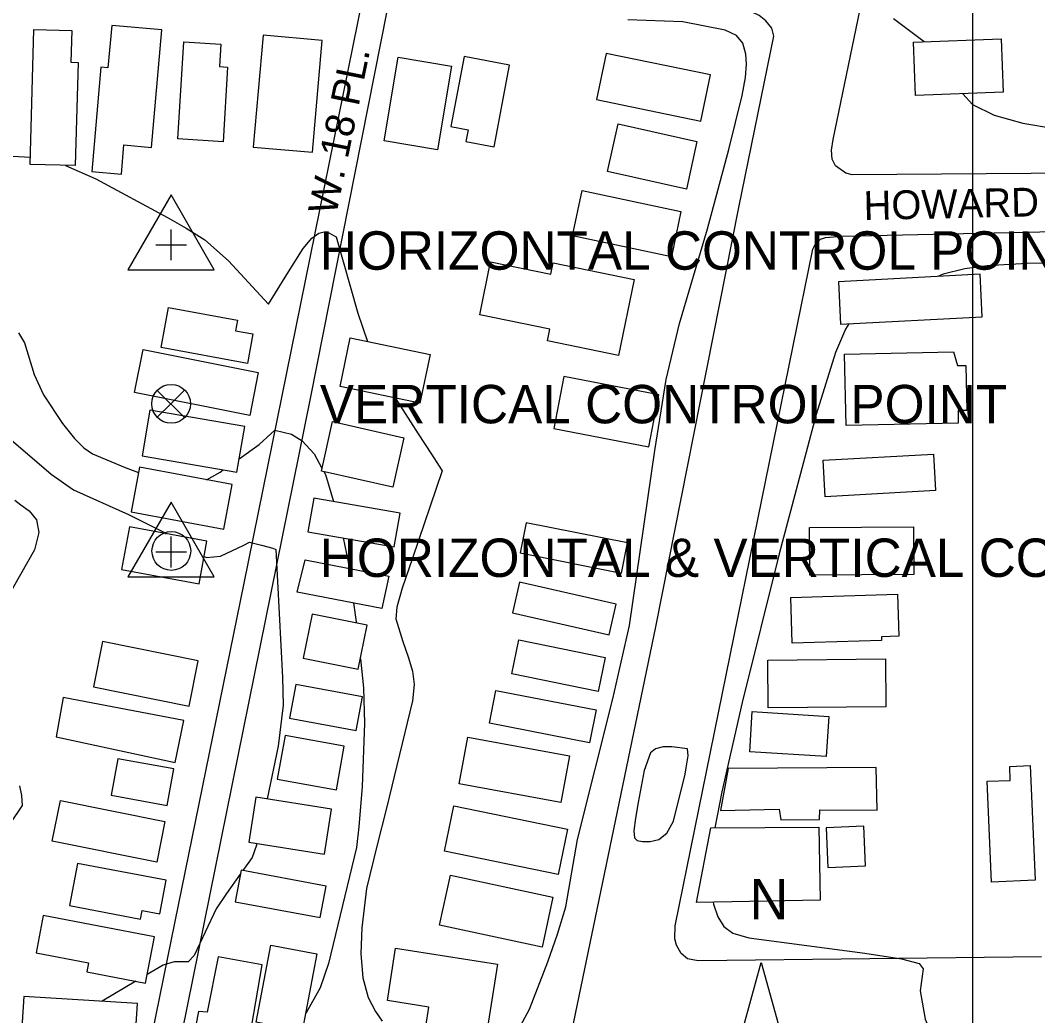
# Model space of a CAD drawing. Extents: x 79600 to 91800, y 75600 to 84400.
# Drawn here: x 85504 to 86034, y 81392 to 81910 of the extents above; entities that cross this region are included whole.
import ezdxf

# ---------------------------------------------------------------- set-up
doc = ezdxf.new("R2010")
doc.units = 0
for name, color, linetype in [('084-085$0$TI_HOR', 7, 'Continuous'), ('084-085$0$TI_NORTHA', 7, 'Continuous'), ('084-085$0$TI_VER', 7, 'Continuous'), ('084-090$0$BLDG', 7, 'Continuous'), ('084-090$0$GRID', 7, 'Continuous'), ('084-090$0$INTER', 7, 'Continuous'), ('084-090$0$ROAD', 7, 'Continuous'), ('084-090$0$ROAD-NAME', 7, 'Continuous')]:
    doc.layers.add(name, color=color, linetype=linetype)

msp = doc.modelspace()

# ---------------------------------------------------------------- linework, layer by layer
at = {"layer": '084-085$0$TI_HOR'}
for p, q in [((85582.52, 81785), (85582.52, 81801)), ((85574.52, 81793), (85590.52, 81793))]:
    msp.add_line(p, q, dxfattribs=at)
msp.add_lwpolyline([(85582.52, 81819), (85560, 81780), (85605.03, 81780)], close=True, dxfattribs=at)
at = {"layer": '084-085$0$TI_NORTHA'}
msp.add_lwpolyline([(85863.32, 81322.4), (85889.92, 81419.22), (85917.09, 81321.87), (85902.91, 81321.79), (85902.29, 81301.12), (85886.89, 81317.9), (85883.97, 81320.61), (85883.09, 81320.92), (85863.32, 81322.4)], dxfattribs=at)
at = {"layer": '084-085$0$TI_VER'}
for p, q in [((85575.14, 81717.33), (85589.56, 81703)), ((85582.3, 81710.17), (85589.47, 81717.33)), ((85582.3, 81710.17), (85575.14, 81703)), ((85582.52, 81625), (85582.52, 81641)), ((85574.52, 81633), (85590.52, 81633))]:
    msp.add_line(p, q, dxfattribs=at)
msp.add_lwpolyline([(85582.52, 81659), (85560, 81620), (85605.03, 81620)], close=True, dxfattribs=at)
for centre in [(85582.54, 81710.17), (85582.64, 81633.53)]:
    msp.add_circle(centre, 10.1, dxfattribs=at)
at = {"layer": '084-090$0$BLDG'}
for points in [[(85551.58, 81907.2), (85549.61, 81885.16), (85546, 81885.48), (85541.14, 81831.23), (85556.63, 81829.84), (85557.98, 81844.96), (85572.25, 81843.68), (85577.72, 81904.86)], [(85530.83, 81904.62), (85530.37, 81888.01), (85534.04, 81887.91), (85532.57, 81834.21), (85509.14, 81834.85), (85511.06, 81905.16)], [(85625.33, 81843.9), (85656.18, 81841.18), (85661.3, 81899.44), (85630.45, 81902.15)], [(86015.98, 81872.43), (85970.39, 81870.76), (85969.37, 81898.58), (86014.95, 81900.25)], [(85608.5, 81897.49), (85607.79, 81885.8), (85611.98, 81885.55), (85609.62, 81846.68), (85586.04, 81848.11), (85589.1, 81898.67)], [(85728.53, 81886.01), (85721.28, 81842.47), (85693.6, 81847.08), (85700.85, 81890.62)], [(85737.2, 81852.85), (85736.04, 81846.72), (85750.75, 81843.94), (85758.79, 81886.52), (85735.18, 81890.98), (85728.29, 81854.53)], [(85863.49, 81881.44), (85809.13, 81892.63), (85804.18, 81868.59), (85858.54, 81857.41)], [(85850.95, 81821.94), (85809.89, 81831.11), (85815.43, 81855.91), (85856.49, 81846.74)], [(85843.15, 81786.76), (85791.61, 81797.63), (85796.6, 81821.26), (85848.13, 81810.4)], [(85778.64, 81742.97), (85779.88, 81749.01), (85743.31, 81756.49), (85748.96, 81784.1), (85780.29, 81777.69), (85781.5, 81783.62), (85823.71, 81774.99), (85815.61, 81735.41)], [(86005.14, 81755.54), (86003.98, 81777.61), (85930.19, 81773.74), (85931.34, 81751.67)], [(85581.22, 81760.35), (85617.14, 81753.75), (85616.13, 81748.25), (85625.13, 81746.59), (85622.3, 81731.16), (85577.38, 81739.41)], [(85675.88, 81744.45), (85717.41, 81735.87), (85712.18, 81710.57), (85670.65, 81719.15)], [(85567.96, 81738.41), (85627.94, 81726.43), (85623.46, 81704.01), (85563.48, 81716)], [(85992.17, 81730.05), (85996.51, 81730.14), (85997, 81706.75), (85992.52, 81706.66), (85992.65, 81700.06), (85934.16, 81698.84), (85933.39, 81735.97), (85990.09, 81737.15)], [(85781.97, 81697.23), (85831.4, 81687.82), (85836.55, 81714.91), (85787.12, 81724.32)], [(85567.37, 81683), (85616.77, 81674.49), (85620.87, 81698.33), (85571.47, 81706.84)], [(85660.79, 81675.13), (85666.64, 81700.95), (85703.82, 81692.53), (85697.97, 81666.7)], [(85980.7, 81664.94), (85923.28, 81661.77), (85922.23, 81680.77), (85979.66, 81683.93)], [(85561.68, 81653.94), (85609.94, 81644.84), (85614.33, 81668.14), (85566.07, 81677.23)], [(85701.87, 81653.15), (85656.84, 81661.02), (85653.79, 81643.53), (85698.82, 81635.66)], [(85556.72, 81623.88), (85597.09, 81616.4), (85601.2, 81638.58), (85560.83, 81646.06)], [(85764.39, 81632.49), (85817.19, 81622.03), (85820.31, 81637.75), (85767.5, 81648.21)], [(85969.51, 81621.31), (85915.24, 81620.93), (85915.07, 81645.78), (85969.33, 81646.16)], [(85692.36, 81603.6), (85648.12, 81612.11), (85652.28, 81628.98), (85695.9, 81620.46)], [(85760.35, 81601.34), (85810.67, 81589.79), (85814.34, 81605.8), (85764.03, 81617.35)], [(85961.68, 81589.14), (85952.54, 81588.85), (85952.6, 81586.92), (85906.1, 81585.43), (85905.34, 81609.26), (85960.98, 81611.04)], [(85651.39, 81577.72), (85680.06, 81571.94), (85684.66, 81594.8), (85655.99, 81600.57)], [(85542.03, 81562.77), (85591.87, 81552.66), (85596.66, 81576.3), (85546.82, 81586.4)], [(85805.09, 81560.32), (85760.09, 81569.47), (85763.71, 81587.25), (85808.71, 81578.1)], [(85954.94, 81552.39), (85893.65, 81551.78), (85893.41, 81576.71), (85954.69, 81577.32)], [(85644.21, 81546.51), (85678.92, 81540.05), (85682.17, 81557.52), (85647.46, 81563.98)], [(85800.57, 81533.68), (85748.43, 81543.85), (85751.76, 81560.92), (85803.9, 81550.75)], [(85589.19, 81545.15), (85526.24, 81557.18), (85522.58, 81536.77), (85584.62, 81523.33)], [(85923.84, 81526.49), (85883.96, 81528.99), (85885.27, 81549.88), (85925.15, 81547.38)], [(85637.8, 81514.66), (85668.62, 81509.12), (85672.7, 81531.85), (85641.89, 81537.39)], [(85785.55, 81502.54), (85732.63, 81512.28), (85737.08, 81536.5), (85790, 81526.76)], [(85551.31, 81506.33), (85580.44, 81500.98), (85583.93, 81520.01), (85554.8, 81525.35)], [(85949.92, 81520.77), (85872.73, 81520.31), (85868.78, 81498.35), (85899.34, 81499.12), (85900.17, 81493.57), (85920.4, 81493.61), (85920.5, 81498.71), (85950.45, 81498.54)], [(86019.73, 81514.06), (86019.43, 81521.34), (86030.16, 81521.79), (86032.67, 81462.05), (86009.95, 81461.1), (86007.75, 81513.56)], [(85575.01, 81471.48), (85520.59, 81482.46), (85524.85, 81503.55), (85579.26, 81492.58)], [(85622.96, 81481.87), (85662.43, 81475.67), (85666.11, 81499.12), (85626.65, 81505.32)], [(85784.24, 81465.06), (85724.99, 81477.26), (85729.84, 81500.8), (85789.09, 81488.59)], [(85919.97, 81489.75), (85920.66, 81451.62), (85856.29, 81450.52), (85863.78, 81489.35)], [(85944.24, 81469.51), (85943.43, 81490.12), (85923.85, 81489.34), (85924.66, 81468.74)], [(85529.62, 81448.8), (85566.55, 81441.74), (85567.41, 81446.23), (85576.62, 81444.47), (85579.97, 81461.99), (85533.82, 81470.81)], [(85615.91, 81450.8), (85660.24, 81442.58), (85663.29, 81459), (85618.96, 81467.23)], [(85775.78, 81427.13), (85722.4, 81438.57), (85728, 81464.67), (85781.38, 81453.23)], [(85512.16, 81424.2), (85539.48, 81418.99), (85538.58, 81414.27), (85569.23, 81408.42), (85573.84, 81432.59), (85515.87, 81443.65)], [(85658.49, 81423.63), (85650.77, 81383.43), (85626.78, 81388.04), (85634.5, 81428.24)], [(85715.27, 81385.89), (85716.85, 81395.95), (85695.22, 81399.36), (85699.5, 81426.61), (85752.57, 81418.26), (85746.7, 81380.95)], [(85622.38, 81373.33), (85629.97, 81418.03), (85607.08, 81422.12), (85601.34, 81393.35), (85596.86, 81393.61), (85593.04, 81373.97)], [(85504.44, 81380.13), (85563.69, 81376.48), (85565.01, 81397.92), (85505.76, 81401.56)]]:
    msp.add_lwpolyline(points, close=True, dxfattribs=at)
at = {"layer": '084-090$0$GRID'}
msp.add_line((86000, 84000), (86000, 80000), dxfattribs=at)
at = {"layer": '084-090$0$INTER'}
msp.add_line((85564.12, 81409.4), (85546.59, 81399.05), dxfattribs=at)
for points in [[(85958.81, 81910.92), (85974.85, 81898.78)], [(85764.49, 81386.24), (85769.3, 81394.88), (85778.86, 81419.57), (85783.91, 81433.98), (85788.13, 81448.25), (85794.19, 81483.3), (85812.58, 81556.54), (85821.41, 81594.66), (85834.48, 81685.87), (85840.37, 81722.83), (85847.31, 81752.05), (85861.99, 81801.29), (85873.02, 81842.53), (85880.07, 81870.76), (85881.76, 81880.04), (85882.31, 81887.05), (85882.02, 81892.19), (85880.36, 81898.03), (85877.03, 81902.01), (85871.25, 81904.81), (85849.15, 81909.18), (85820.45, 81910.15)], [(85995.06, 81871.66), (86000.09, 81866.13), (86011.4, 81860.44), (86026.31, 81856.29), (86042.77, 81853.63), (86047.03, 81853.28)], [(85469.64, 81866.27), (85488.03, 81849.98), (85494.75, 81842.98), (85499.87, 81839.2), (85509.24, 81838.67)], [(85527.49, 81834.35), (85543.34, 81827.38), (85580.66, 81807.24), (85590.33, 81801.68), (85600.05, 81795.49), (85612.51, 81784.67), (85633.21, 81761.99), (85642.77, 81777.49), (85651.4, 81790.99), (85655.81, 81796.39), (85659.41, 81799.09), (85662.26, 81799.68), (85664.63, 81799.26), (85668.59, 81797.07), (85679.87, 81757.32), (85684.83, 81742.6)], [(86045.92, 81783.53), (86028.52, 81783.32), (86007.7, 81781.98), (85996.07, 81780.41), (85984.73, 81777.64), (85982.05, 81776.46)], [(85935.69, 81751.9), (85933.94, 81749.1), (85928.73, 81736.86), (85918.64, 81704.66), (85899.37, 81632.08), (85880.11, 81554.65), (85869.5, 81508.14), (85865.77, 81489.36)], [(85502.99, 81747.19), (85506.12, 81741.94), (85511.17, 81725.42), (85516, 81714.92), (85525.92, 81699.97), (85532.21, 81692.15), (85537.1, 81687.16), (85541.56, 81684.11), (85558.64, 81676.95), (85565.52, 81674.32)], [(85699.24, 81713.24), (85711.18, 81694.6), (85718.11, 81683.92), (85722.13, 81677.77), (85723.77, 81675.27), (85708.31, 81629.74), (85702.95, 81614.11), (85700.1, 81604.2), (85699.6, 81598.23), (85703.28, 81586.29), (85706.02, 81578.47), (85708.23, 81570.87), (85709.12, 81564.03), (85708.29, 81555.52), (85694.77, 81499.58), (85689.65, 81479.81), (85684.31, 81457.79), (85681.89, 81437.26), (85681.45, 81423.9), (85682.44, 81411.2), (85685.26, 81401.05), (85689.01, 81393.63), (85692.45, 81388.66)], [(85617.98, 81681.52), (85628.43, 81688.89), (85634.56, 81694.49), (85636.63, 81696.46), (85645.27, 81694.28), (85650.84, 81690.87), (85657.12, 81684.17), (85661.13, 81676.64)], [(85499.21, 81691.4), (85520.02, 81673.55), (85531.6, 81665.3), (85560.38, 81652.45), (85578.72, 81643.4), (85579.99, 81642.51)], [(85601.05, 81670.64), (85608.15, 81674.6), (85609.72, 81675.71)], [(85662.09, 81674.83), (85662.88, 81673.36), (85667.17, 81659.22)], [(85501.05, 81659.97), (85504.3, 81657.57), (85508.56, 81654.37), (85512.33, 81649.79), (85513.66, 81643.13), (85511.3, 81634.14), (85496.74, 81608.35)], [(85672.08, 81640.33), (85674.71, 81627.95), (85675.17, 81624.51)], [(85599.72, 81630.6), (85601.04, 81630.11), (85608.34, 81630.89), (85620.35, 81636.61), (85623.38, 81638.04), (85629.61, 81636.63), (85635.49, 81635.03), (85637.12, 81634.27), (85640.48, 81567.61), (85640.85, 81553.25), (85638.33, 81531.87), (85632.57, 81504.39)], [(85677.63, 81606.43), (85678.96, 81596.62), (85679.03, 81595.93)], [(85681.13, 81577.27), (85682.81, 81562.3), (85683.28, 81543.84), (85682, 81510.91), (85680.35, 81489.79), (85679.04, 81479.17), (85664.53, 81418.73), (85660.15, 81405.98), (85652.97, 81393.04), (85652.42, 81392.02)], [(85503.46, 81511.23), (85504.6, 81506.14), (85504.87, 81500.99), (85498.54, 81491.42)], [(85627.16, 81481.21), (85626.97, 81480.38), (85624.82, 81473.81), (85619.95, 81467.04)], [(85618.57, 81465.13), (85611.43, 81455.2), (85605.97, 81447.11), (85594.5, 81422.78), (85591.46, 81419.51), (85584.14, 81419.58), (85578.33, 81417.79), (85570.09, 81412.92)], [(85864.95, 81450.67), (85865.16, 81449.52), (85867.31, 81443.03), (85870.43, 81437.87), (85875.11, 81434.44), (85883.51, 81432.07), (85944.01, 81424), (85963.07, 81421.15), (85972.33, 81418.72), (85974.27, 81415.81), (85972.84, 81404.39), (85975.43, 81389.69), (85977.26, 81385.11), (85975.02, 81382.21), (85963.84, 81379.84), (85873.95, 81370.51), (85866.98, 81369.44), (85859.34, 81366.58), (85848.78, 81361.36), (85846.75, 81358.86), (85844.45, 81352.66)]]:
    msp.add_lwpolyline(points, dxfattribs=at)
msp.add_lwpolyline([(85850.92, 81520.5), (85851.87, 81526.81), (85851.48, 81530.5), (85843.46, 81531.57), (85838.88, 81531.45), (85834.86, 81530.48), (85832.21, 81528.36), (85829.06, 81519.15), (85825.77, 81502.49), (85824.44, 81494.45), (85823.68, 81487.85), (85823.93, 81484.13), (85825.36, 81482.66), (85828.07, 81482.27), (85832.02, 81482.17), (85836.54, 81483.18), (85840.83, 81486.52), (85844.23, 81492.85), (85850.35, 81517.31)], close=True, dxfattribs=at)
at = {"layer": '084-090$0$ROAD'}
for points in [[(85408.72, 80919.64), (85560.15, 80921.91), (85563.84, 80923.64), (85566.12, 80926.75), (85568.54, 80932.64), (85621.89, 81345.54), (85621.08, 81348.46), (85619.83, 81350.15), (85616.73, 81351.97), (85583.39, 81350.87), (85576.6, 81350.96), (85573.48, 81353.7), (85572.02, 81361.41), (85572.06, 81372.22), (85572.59, 81381.64), (85582.75, 81431.14), (85620.59, 81616.78), (85682.28, 81920.76), (85680.36, 81927.23), (85676.46, 81931.51), (85668.09, 81934.98), (85343.47, 81960.33)], [(86100.47, 81830.72), (85937.3, 81829.42), (85934.05, 81830.31), (85928.61, 81834.12), (85926.88, 81837.65), (85926.52, 81842.28), (85927.39, 81847.84), (85947.43, 81944.38)], [(85791.34, 81383.34), (85835.11, 81594.05), (85878.34, 81812.47), (85896.6, 81901.58), (85895.48, 81905.73), (85892.35, 81909.56), (85888.93, 81912.46), (85884.27, 81914.73), (85878.54, 81916.68), (85866.35, 81916.72), (85713.37, 81930.49), (85708.88, 81931.06), (85703.49, 81930.08), (85699.96, 81928.35), (85697.37, 81924.15), (85695.14, 81915.49), (85655, 81713), (85588.17, 81382.72)], [(86035.97, 81422.19), (85857.05, 81420.12), (85851.64, 81421.14), (85848.21, 81423.89), (85845.86, 81428.19), (85844.9, 81431.57), (85845.14, 81438.22), (85916.84, 81790.77), (85918.2, 81793.41), (85920.8, 81795.91), (85923.42, 81796.7), (85931.75, 81797.4), (86066.81, 81800.44)]]:
    msp.add_lwpolyline(points, dxfattribs=at)

# ---------------------------------------------------------------- texts
at = {"layer": '084-085$0$TI_HOR'}
msp.add_text('HORIZONTAL CONTROL POINT', height=20, dxfattribs=at).set_placement((85660, 81780))
at = {"layer": '084-085$0$TI_NORTHA'}
msp.add_text('N', height=21, dxfattribs=at).set_placement((85883.84, 81441.76))
at = {"layer": '084-085$0$TI_VER'}
for s, p in [('VERTICAL CONTROL POINT', (85660, 81700)), ('HORIZONTAL & VERTICAL CONTROL POINT', (85660, 81620))]:
    msp.add_text(s, height=20, dxfattribs=at).set_placement(p)
at = {"layer": '084-090$0$ROAD-NAME'}
for s, rotation, p in [('W. 18 PL.', 78.3838, (85668.48, 81807.9)), ('HOWARD AVE.', 1.2628, (85943.45, 81805.86))]:
    msp.add_text(s, height=15, rotation=rotation, dxfattribs=at).set_placement(p)

doc.saveas('drawing.dxf')
